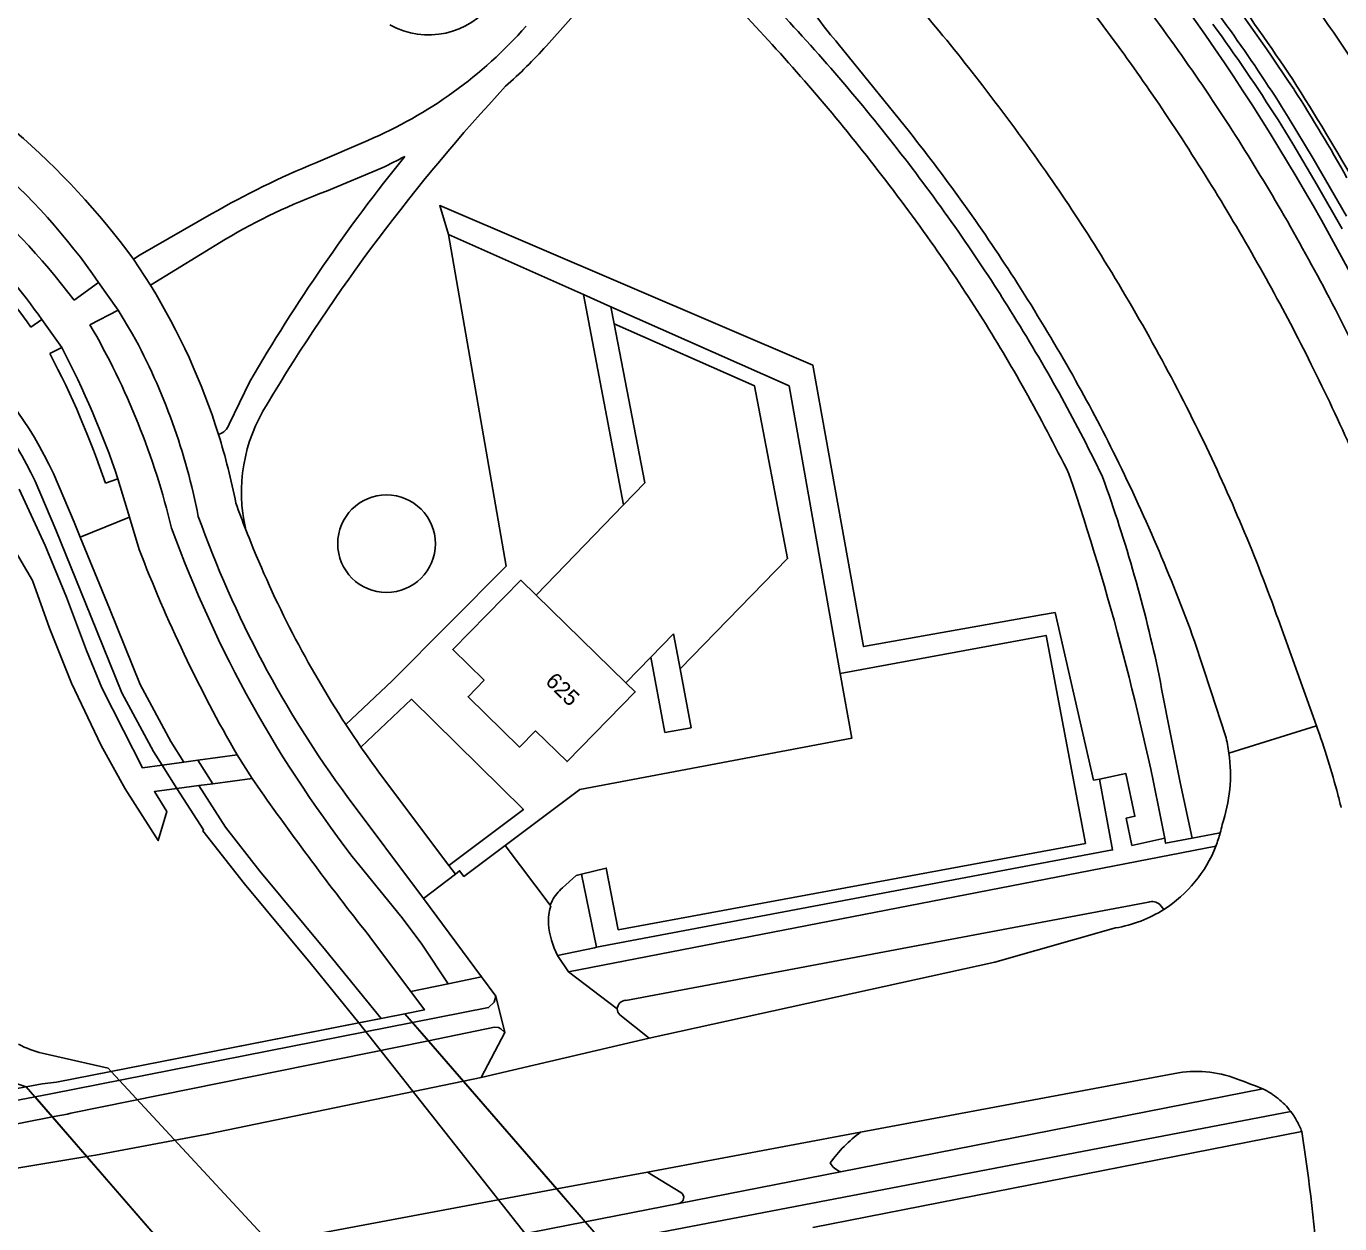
# Model space of a CAD drawing. Extents: x 194485 to 197793, y 468269 to 470822.
# Drawn here: x 195187.3 to 195285.9, y 469480.4 to 469570.4 of the extents above; entities that cross this region are included whole.
import ezdxf

# ---------------------------------------------------------------- set-up
doc = ezdxf.new("R2010")
doc.units = 0
for name, color, linetype in [('BGT grensvlak begroeid terreindeel', 7, 'Continuous'), ('BGT grensvlak begroeid terreindeel LR', 7, 'Continuous'), ('BGT grensvlak gebouwinstallatie plus 1', 7, 'Continuous'), ('BGT grensvlak kunstwerkdeel plus 1', 7, 'Continuous'), ('BGT grensvlak onbegroeid terreindeel', 7, 'Continuous'), ('BGT grensvlak overbruggingsdeel plus 1', 7, 'Continuous'), ('BGT grensvlak pand op maaiveld', 7, 'Continuous'), ('BGT grensvlak vegetatieobject', 7, 'Continuous'), ('BGT grensvlak waterdeel', 7, 'Continuous'), ('BGT grensvlak wegdeel', 7, 'Continuous'), ('BGT grensvlak wegdeel plus 1', 7, 'Continuous'), ('BGT tekst huisnummerreeks', 7, 'Continuous'), ('GEM grensvlak beperking gebied', 7, 'Continuous'), ('GEM grensvlak beperking object', 7, 'Continuous')]:
    doc.layers.add(name, color=color, linetype=linetype)

msp = doc.modelspace()

# ---------------------------------------------------------------- linework, layer by layer
at = {"layer": 'BGT grensvlak begroeid terreindeel'}
for centre, radius, start, end in [((195217.49, 469575.687), 5.985, 240.88104, 323.90869), ((195214.331, 469531.485), 3.667, 0, 180), ((195214.331, 469531.485), 3.667, 180, 0)]:
    msp.add_arc(centre, radius, start, end, dxfattribs=at)
at = {"layer": 'BGT grensvlak begroeid terreindeel LR'}
for p, q in [((195195.029, 469533.473), (195191.336, 469531.967)), ((195182.496, 469492.248), (195187.281, 469490.689))]:
    msp.add_line(p, q, dxfattribs=at)
for points in [[(195189.315, 469536.76), (195190.877, 469533.092), (195191.336, 469531.967)], [(195191.336, 469531.967), (195193.522, 469526.606), (195195.82, 469520.917), (195198.128, 469516.622), (195199.119, 469515.072)], [(195200.247, 469513.309), (195202.244, 469510.186), (195204.823, 469506.882), (195209.746, 469500.952), (195213.919, 469495.819)]]:
    msp.add_lwpolyline(points, dxfattribs=at)
msp.add_arc((195161.51, 469523.712), 30.714, 25.13988, 47.86711, dxfattribs=at)
at = {"layer": 'BGT grensvlak gebouwinstallatie plus 1'}
for p, q in [((195229.114, 469550.211), (195231.187, 469549.289)), ((195229.114, 469550.211), (195232.138, 469534.415)), ((195231.187, 469549.289), (195231.433, 469548.011)), ((195234.186, 469522.964), (195235.241, 469517.289)), ((195237.207, 469517.654), (195236.383, 469522.088)), ((195235.241, 469517.289), (195237.207, 469517.654))]:
    msp.add_line(p, q, dxfattribs=at)
at = {"layer": 'BGT grensvlak kunstwerkdeel plus 1'}
msp.add_line((195197.485, 469514.844), (195198.587, 469513.086), dxfattribs=at)
msp.add_line((195197.485, 469514.844), (195198.587, 469513.086), dxfattribs=at)
for points in [[(195186.742, 469535.589), (195188.692, 469531.356), (195190.295, 469527.462), (195191.811, 469523.458), (195192.956, 469520.654), (195194.574, 469517.442), (195196.013, 469514.638), (195197.485, 469514.844)], [(195198.587, 469513.086), (195196.896, 469512.859), (195197.835, 469511.365), (195197.185, 469509.182), (195194.697, 469513.07), (195192.893, 469516.334), (195190.665, 469521.005), (195189.027, 469525.146), (195187.753, 469528.729), (195186.298, 469531.2)]]:
    msp.add_lwpolyline(points, dxfattribs=at)
at = {"layer": 'BGT grensvlak onbegroeid terreindeel'}
for p, q in [((195218.975, 469554.721), (195223.32, 469529.804)), ((195214.746, 469521.184), (195223.32, 469529.804)), ((195211.278, 469517.892), (195214.746, 469521.184)), ((195228.578, 469506.547), (195227.546, 469505.619)), ((195228.982, 469506.648), (195228.578, 469506.547))]:
    msp.add_line(p, q, dxfattribs=at)
for points in [[(195223.234, 469508.81), (195228.854, 469513.029), (195249.285, 469516.882), (195248.395, 469521.729)], [(195219.015, 469507.313), (195224.608, 469511.513), (195216.199, 469519.793), (195212.413, 469516.2)]]:
    msp.add_lwpolyline(points, dxfattribs=at)
for centre, radius, start, end in [((195229.479, 469503.27), 3.042, 129.44567, 152.72439), ((195229.38, 469503.317), 2.933, 152.66214, 159.73449)]:
    msp.add_arc(centre, radius, start, end, dxfattribs=at)
at = {"layer": 'BGT grensvlak overbruggingsdeel plus 1'}
for p, q in [((195212.252, 469495.492), (195189.554, 469491.035)), ((195213.919, 469495.819), (195212.252, 469495.492)), ((195215.718, 469496.172), (195213.919, 469495.819)), ((195215.718, 469496.172), (195213.919, 469495.819)), ((195215.718, 469496.172), (195216.295, 469495.505)), ((195215.718, 469496.172), (195216.295, 469495.505)), ((195216.295, 469495.505), (195217.477, 469494.142)), ((195216.295, 469495.505), (195217.477, 469494.142)), ((195217.477, 469494.142), (195220.109, 469491.103)), ((195217.477, 469494.142), (195220.109, 469491.103)), ((195188.467, 469490.902), (195187.281, 469490.689)), ((195187.281, 469490.689), (195187.942, 469489.925)), ((195189.554, 469491.035), (195188.467, 469490.902)), ((195220.109, 469491.103), (195227.122, 469483.007)), ((195220.109, 469491.103), (195227.122, 469483.007)), ((195187.942, 469489.925), (195189.247, 469488.419)), ((195189.247, 469488.419), (195191.826, 469485.441)), ((195191.826, 469485.441), (195198.277, 469477.994)), ((195227.122, 469483.007), (195229.254, 469480.546)), ((195227.122, 469483.007), (195229.254, 469480.546)), ((195229.254, 469480.546), (195230.643, 469478.943)), ((195229.254, 469480.546), (195230.643, 469478.943))]:
    msp.add_line(p, q, dxfattribs=at)
at = {"layer": 'BGT grensvlak pand op maaiveld'}
for p, q in [((195234.186, 469522.964), (195235.894, 469524.718)), ((195235.894, 469524.718), (195236.383, 469522.088))]:
    msp.add_line(p, q, dxfattribs=at)
for points in [[(195231.433, 469548.011), (195233.736, 469536.067), (195232.138, 469534.415)], [(195236.383, 469522.088), (195244.453, 469530.366), (195241.973, 469543.342), (195231.433, 469548.011)], [(195232.138, 469534.415), (195225.571, 469527.626), (195224.42, 469528.74), (195219.304, 469523.538), (195221.655, 469521.22), (195220.461, 469519.988), (195224.31, 469516.198), (195225.514, 469517.419), (195227.888, 469515.117), (195233.005, 469520.349), (195232.311, 469521.039), (195234.186, 469522.964)]]:
    msp.add_lwpolyline(points, dxfattribs=at)
at = {"layer": 'BGT grensvlak vegetatieobject'}
for p, q in [((195218.975, 469554.721), (195229.114, 469550.211)), ((195187.616, 469547.753), (195188.441, 469548.319)), ((195189.052, 469545.762), (195189.937, 469546.226)), ((195193.217, 469536.026), (195194.164, 469536.346)), ((195267.866, 469513.803), (195267.42, 469513.708)), ((195230.106, 469501.162), (195228.982, 469506.648))]:
    msp.add_line(p, q, dxfattribs=at)
for points in [[(195267.42, 469513.708), (195264.54, 469526.307), (195263.514, 469526.146), (195250.153, 469523.748), (195246.358, 469544.886), (195218.335, 469556.89), (195218.975, 469554.721)], [(195231.187, 469549.289), (195244.563, 469543.339), (195248.395, 469521.729)], [(195248.395, 469521.729), (195263.868, 469524.59), (195266.816, 469508.961), (195231.728, 469502.48), (195230.839, 469507.111), (195228.982, 469506.648)]]:
    msp.add_lwpolyline(points, dxfattribs=at)
for centre, radius, start, end in [((195134.627, 469471.559), 171.951, 15.84763, 42.8158), ((195157.568, 469527.1), 36.462, 34.5025, 58.25658), ((195129.406, 469514.487), 67.349, 18.65187, 27.67001)]:
    msp.add_arc(centre, radius, start, end, dxfattribs=at)
at = {"layer": 'BGT grensvlak waterdeel'}
msp.add_line((195226.577, 469477.341), (195212.252, 469495.492), dxfattribs=at)
msp.add_line((195226.577, 469477.341), (195212.252, 469495.492), dxfattribs=at)
for points in [[(195187.935, 469536.172), (195189.492, 469532.515), (195192.132, 469526.042), (195194.46, 469520.279), (195196.834, 469515.862), (195197.485, 469514.844)], [(195187.935, 469536.172), (195189.492, 469532.515), (195192.132, 469526.042), (195194.46, 469520.279), (195196.834, 469515.862), (195197.485, 469514.844)], [(195198.587, 469513.086), (195200.592, 469509.985), (195200.549, 469509.92), (195203.654, 469505.941), (195208.587, 469500), (195212.252, 469495.492)], [(195198.587, 469513.086), (195200.592, 469509.985), (195200.549, 469509.92), (195203.654, 469505.941), (195208.587, 469500), (195212.252, 469495.492)], [(195208.963, 469473.932), (195209.691, 469474.506), (195193.66, 469491.841), (195193.44, 469492.08), (195188.479, 469493.201)]]:
    msp.add_lwpolyline(points, dxfattribs=at)
for centre, radius, start, end in [((195161.48, 469523.691), 29.252, 25.25599, 47.98073), ((195161.48, 469523.691), 29.252, 25.25599, 47.98073), ((195189.989, 469499.794), 6.764, 240.78001, 257.10212)]:
    msp.add_arc(centre, radius, start, end, dxfattribs=at)
at = {"layer": 'BGT grensvlak wegdeel'}
for p, q in [((195253.598, 469562.418), (195248.257, 469569.041)), ((195209.033, 469560.106), (195212.919, 469561.782)), ((195209.819, 469557.977), (195214.007, 469559.727)), ((195195.838, 469553.196), (195201.197, 469556.254)), ((195196.599, 469550.904), (195202.231, 469554.352)), ((195195.838, 469553.196), (195195.329, 469552.868)), ((195196.599, 469550.904), (195195.329, 469552.868)), ((195190.866, 469549.785), (195192.71, 469551.115)), ((195192.71, 469551.115), (195194.181, 469549.038)), ((195192.056, 469547.937), (195194.181, 469549.038)), ((195194.181, 469549.038), (195195.263, 469547.229)), ((195188.441, 469548.319), (195189.937, 469546.226)), ((195204.068, 469543.657), (195202.515, 469540.474)), ((195267.415, 469537.912), (195268.111, 469536.497)), ((195195.029, 469533.473), (195194.164, 469536.346)), ((195195.76, 469531.046), (195195.029, 469533.473)), ((195284.167, 469517.809), (195281.312, 469525.759)), ((195277.596, 469515.748), (195284.167, 469517.809)), ((195199.119, 469515.072), (195200.173, 469515.219)), ((195200.173, 469515.219), (195203.11, 469515.63)), ((195200.173, 469515.219), (195201.284, 469513.448)), ((195203.11, 469515.63), (195204.23, 469513.843)), ((195197.485, 469514.844), (195199.119, 469515.072)), ((195213.797, 469514.255), (195219.015, 469507.313)), ((195200.247, 469513.309), (195198.587, 469513.086)), ((195201.284, 469513.448), (195200.247, 469513.309)), ((195204.23, 469513.843), (195201.284, 469513.448)), ((195204.863, 469512.937), (195204.23, 469513.843)), ((195273.942, 469513.548), (195274.839, 469509.361)), ((195211.38, 469512.479), (195217.113, 469504.839)), ((195276.942, 469509.767), (195274.839, 469509.361)), ((195223.234, 469508.81), (195226.629, 469504.333)), ((195227.999, 469499.314), (195276.611, 469508.757)), ((195219.015, 469507.313), (195219.503, 469506.663)), ((195219.503, 469506.663), (195217.113, 469504.839)), ((195221.469, 469498.947), (195217.113, 469504.839)), ((195226.629, 469504.333), (195226.673, 469504.275)), ((195232.306, 469497.177), (195271.542, 469504.543)), ((195272.396, 469504.367), (195272.717, 469504.013)), ((195260.017, 469500.055), (195269.076, 469502.613)), ((195213.211, 469501.779), (195216.152, 469497.836)), ((195227.999, 469499.314), (195227.175, 469500.544)), ((195231.665, 469496.529), (195227.999, 469499.314)), ((195234.047, 469494.335), (195260.017, 469500.055)), ((195218.956, 469498.414), (195216.152, 469497.836)), ((195218.956, 469498.414), (195221.469, 469498.947)), ((195222.54, 469497.499), (195221.469, 469498.947)), ((195222.54, 469497.499), (195223.214, 469494.756)), ((195231.846, 469496.079), (195234.047, 469494.335)), ((195221.443, 469491.379), (195223.214, 469494.756)), ((195234.047, 469494.335), (195221.443, 469491.379)), ((195249.935, 469487.27), (195273.809, 469491.731)), ((195187.281, 469490.689), (195184.771, 469490.237)), ((195220.109, 469491.103), (195221.443, 469491.379)), ((195280.142, 469490.524), (195248.423, 469484.305)), ((195187.942, 469489.925), (195181.374, 469488.696)), ((195230.643, 469478.943), (195282.233, 469488.825)), ((195182.918, 469487.167), (195189.247, 469488.419)), ((195233.935, 469484.28), (195249.935, 469487.27)), ((195246.343, 469480.104), (195283.065, 469487.324)), ((195191.826, 469485.441), (195184.838, 469484.284)), ((195227.122, 469483.007), (195233.935, 469484.28)), ((195233.935, 469484.28), (195236.436, 469482.751)), ((195248.423, 469484.305), (195236.288, 469481.925)), ((195236.288, 469481.925), (195229.254, 469480.546))]:
    msp.add_line(p, q, dxfattribs=at)
for points in [[(195226.336, 469568.883), (195229.597, 469572.577), (195229.679, 469572.505), (195233.544, 469576.955), (195233.469, 469577.044)], [(195286.431, 469556.082), (195283.932, 469560.424), (195282.046, 469563.539)], [(195286.088, 469555.137), (195284.215, 469558.416), (195282.385, 469561.515), (195281.283, 469563.317)], [(195277.337, 469517.051), (195276.248, 469520.349), (195275.006, 469524.166)], [(195211.278, 469517.892), (195211.572, 469517.444), (195211.866, 469517.003), (195212.14, 469516.598), (195212.413, 469516.2)], [(195272.772, 469509.348), (195270.308, 469508.82), (195269.871, 469510.861), (195270.539, 469511.004), (195269.848, 469514.227), (195267.866, 469513.803)], [(195230.106, 469501.162), (195268.853, 469508.475), (195267.866, 469513.803)], [(195274.839, 469509.361), (195272.842, 469508.976), (195272.772, 469509.348)], [(195223.234, 469508.81), (195220.14, 469506.487), (195219.824, 469506.908), (195219.503, 469506.663)], [(195212.325, 469507.272), (195215.387, 469503.522), (195215.42, 469503.479), (195216.996, 469501.404), (195218.956, 469498.414)], [(195227.175, 469500.544), (195229.955, 469501.13), (195230.106, 469501.162)], [(195216.152, 469497.836), (195217.181, 469496.457), (195215.718, 469496.172)], [(195216.295, 469495.505), (195222, 469496.63), (195222.405, 469497.05), (195222.54, 469497.499)], [(195217.477, 469494.142), (195222.446, 469495.151), (195222.737, 469495.134), (195222.908, 469495.032), (195223.214, 469494.756)]]:
    msp.add_lwpolyline(points, dxfattribs=at)
for centre, radius, start, end in [((195139.674, 469473.703), 150.875, 37.65439, 42.97589), ((195134.241, 469469.981), 167.364, 36.38486, 38.98845), ((194460.97, 468981.454), 1006.716, 35.753368, 36.152361), ((195080.966, 469431.084), 242.287, 33.72211, 36.51839), ((195127.737, 469464.786), 179.146, 35.38921, 37.86501), ((194964.545, 469350.429), 384.258, 34.19097, 35.52953), ((195135.974, 469470.143), 147.997, 38.29498, 44.02146), ((195264.651, 469583.691), 21.985, 209.40285, 221.78488), ((195128.71, 469464.652), 154.964, 38.10337, 43.49407), ((195213.325, 469520.301), 87.528, 32.16184, 35.93982), ((195200.031, 469592.194), 33.03, 292.96554, 318.61403), ((195169.644, 469492.548), 132.18, 32.37099, 36.14191), ((195148.21, 469518.176), 58.512, 36.36261, 62.00889), ((195165.459, 469490.344), 137.659, 32.12106, 35.1901), ((195197.237, 469595.184), 39.223, 311.5831, 317.89125), ((195150.415, 469481.901), 147.272, 33.79018, 36.38397), ((195145.394, 469477.366), 157.467, 32.73158, 35.37829), ((195152.501, 469523.351), 48.863, 34.62477, 63.70763), ((195328.02, 469468.657), 142.892, 137.1446, 149.13174), ((195123.61, 469461.349), 171.14, 34.99125, 37.6432), ((195061.381, 469427.713), 260.901, 30.02473, 32.10222), ((195186.306, 469503.445), 114.512, 29.00014, 32.8689), ((195146.758, 469516.338), 55.355, 37.17285, 62.25029), ((195123.769, 469464.142), 179.293, 31.42374, 33.77112), ((195149.823, 469480.21), 152.204, 30.08717, 32.73254), ((195138.375, 469472.029), 144.944, 35.42634, 38.29767), ((195145.965, 469477.113), 137.338, 32.56044, 38.39873), ((195319.882, 469476.501), 133.876, 141.09495, 149.89203), ((195197.492, 469594.673), 38.652, 295.29464, 298.10573), ((195233.746, 469499.938), 65.046, 112.32915, 120.02622), ((195121.947, 469459.426), 163.511, 35.4085, 38.08195), ((195152.613, 469481.669), 135.728, 31.99568, 34.98497), ((195157.581, 469527.111), 37.445, 34.49823, 58.23739), ((195226.121, 469514.099), 46.808, 110.38139, 120.68883), ((195127.493, 469466.467), 174.903, 29.05836, 31.4097), ((195133.288, 469470.634), 171.311, 27.58805, 30.08598), ((195141.362, 469474.161), 141.275, 32.52521, 35.42412), ((195154.7, 469482.733), 123.311, 32.3106, 35.39946), ((195134.696, 469470.444), 156.87, 29.02405, 32.00528), ((195154.622, 469524.994), 49.33, 17.33868, 31.68472), ((195135.518, 469470.461), 149.724, 29.64164, 32.55442), ((195140.675, 469473.842), 159.799, 26.58663, 29.04266), ((195139.524, 469473.036), 143.428, 29.61912, 32.50941), ((195121.449, 469464.416), 184.684, 25.10033, 27.59666), ((195156.693, 469484.004), 120.947, 29.20378, 32.30662), ((195143.207, 469519.477), 56.535, 13.48285, 30.22597), ((195153.777, 469524.553), 47.279, 10.94237, 28.66012), ((195129.622, 469514.577), 68.115, 18.6385, 27.68727), ((195144.104, 469475.686), 146.101, 25.93131, 29.01652), ((195132.126, 469469.644), 169.322, 24.11183, 26.56246), ((195154.143, 469481.395), 126.588, 26.51693, 29.60033), ((195158.251, 469483.419), 123.557, 26.41988, 29.63265), ((195138.289, 469473.668), 142.055, 26.35248, 29.22089), ((195215.748, 469535.352), 12.31, 147.47885, 193.22046), ((195201.407, 469540.814), 1.159, 285.15765, 342.9616), ((195154.601, 469524.985), 49.352, 11.15968, 17.34104), ((195150.524, 469478.825), 138.955, 19.74065, 25.92481), ((195145.411, 469477.005), 137.909, 19.99722, 26.433), ((195074.658, 469471.95), 201.612, 10.68989, 18.74057), ((195162.261, 469498.338), 112.518, 11.92014, 19.82451), ((195274.65, 469560.08), 76.048, 199.62635, 201.23437), ((195277.8, 469561.266), 82.412, 199.66823, 216.29802), ((195284.25, 469563.968), 91.584, 199.99122, 218.24783), ((195266.322, 469556.719), 67.068, 201.13452, 201.63821), ((195277.717, 469561.227), 79.323, 201.62991, 213.1145), ((195295.981, 469569.369), 107.298, 200.92605, 210.05544), ((195652.238, 469592.579), 386.463, 190.58645, 191.80006), ((195227.375, 469497.331), 60.371, 14.68176, 19.82831), ((195276.689, 469560.472), 78.047, 214.55818, 216.3107), ((195265.983, 469514.117), 11.727, 7.99516, 14.48938), ((195266.069, 469514.133), 11.639, 341.16115, 7.97328), ((195419.343, 469664.701), 262.743, 215.28288, 218.32205), ((195240.629, 469500.691), 46.698, 13.59067, 14.81582), ((195267.205, 469512.378), 10.081, 344.9895, 348.53997), ((195267.456, 469512.317), 9.823, 338.7536, 344.9561), ((195267.438, 469512.317), 9.84, 302.44798, 338.79192), ((195230.143, 469503.132), 3.653, 161.7636, 183.66897), ((195271.834, 469503.802), 0.797, 45.18715, 111.52287), ((195267.434, 469512.318), 9.843, 279.60333, 302.46115), ((195233.088, 469503.522), 6.621, 185.40652, 206.72844), ((195232.316, 469496.527), 0.651, 90.83727, 179.78502), ((195232.313, 469496.528), 0.648, 179.9411, 223.88107), ((195275.122, 469483.036), 8.794, 67.80494, 98.58751), ((195255.75, 469429.725), 65.51, 68.13962, 69.7311), ((195277.667, 469485.354), 5.732, 50.83059, 64.41502), ((195277.644, 469485.31), 5.781, 37.45281, 50.93502), ((195277.574, 469485.256), 5.869, 29.04119, 37.45294), ((195277.453, 469485.211), 5.997, 20.6355, 28.85895), ((195255.94, 469479.024), 10.2, 126.06221, 144.43536), ((195151.038, 469466.687), 133.63, 4.06457, 8.88385), ((195248.926, 469485.701), 1.483, 210.08945, 250.19845), ((195236.201, 469482.367), 0.45, 281.17496, 58.50848)]:
    msp.add_arc(centre, radius, start, end, dxfattribs=at)
at = {"layer": 'BGT grensvlak wegdeel plus 1'}
for p, q in [((195189.12, 469490.146), (195216.295, 469495.505)), ((195189.12, 469490.146), (195187.942, 469489.925)), ((195229.254, 469480.546), (195202.038, 469475.209))]:
    msp.add_line(p, q, dxfattribs=at)
for points in [[(195189.247, 469488.419), (195189.383, 469488.446), (195190.367, 469488.637), (195190.628, 469488.688), (195217.477, 469494.142)], [(195220.109, 469491.103), (195200.869, 469487.117), (195192.47, 469485.552), (195191.826, 469485.441)], [(195198.277, 469477.994), (195207.002, 469479.247), (195207.484, 469479.338), (195227.122, 469483.007)]]:
    msp.add_lwpolyline(points, dxfattribs=at)
at = {"layer": 'GEM grensvlak beperking gebied'}
msp.add_lwpolyline([(195232.311, 469521.039), (195233.005, 469520.349), (195227.888, 469515.117), (195225.514, 469517.419), (195224.31, 469516.198), (195220.461, 469519.988), (195221.655, 469521.22), (195219.304, 469523.538), (195224.42, 469528.74), (195225.571, 469527.626), (195232.311, 469521.039)], dxfattribs=at)
at = {"layer": 'GEM grensvlak beperking object'}
msp.add_lwpolyline([(195187.281, 469490.689), (195198.441, 469477.805), (195199.54, 469476.509), (195200.544, 469476.696), (195201.831, 469475.214), (195202.038, 469475.209), (195203.958, 469472.964), (195226.577, 469477.341), (195231.228, 469478.267), (195215.718, 469496.172), (195189.554, 469491.035), (195188.467, 469490.902), (195187.281, 469490.689)], dxfattribs=at)

# ---------------------------------------------------------------- texts
at = {"layer": 'BGT tekst huisnummerreeks'}
msp.add_text('625', height=1.2, rotation=315.6, dxfattribs=at).set_placement((195226.192, 469521.056))

doc.saveas('drawing.dxf')
